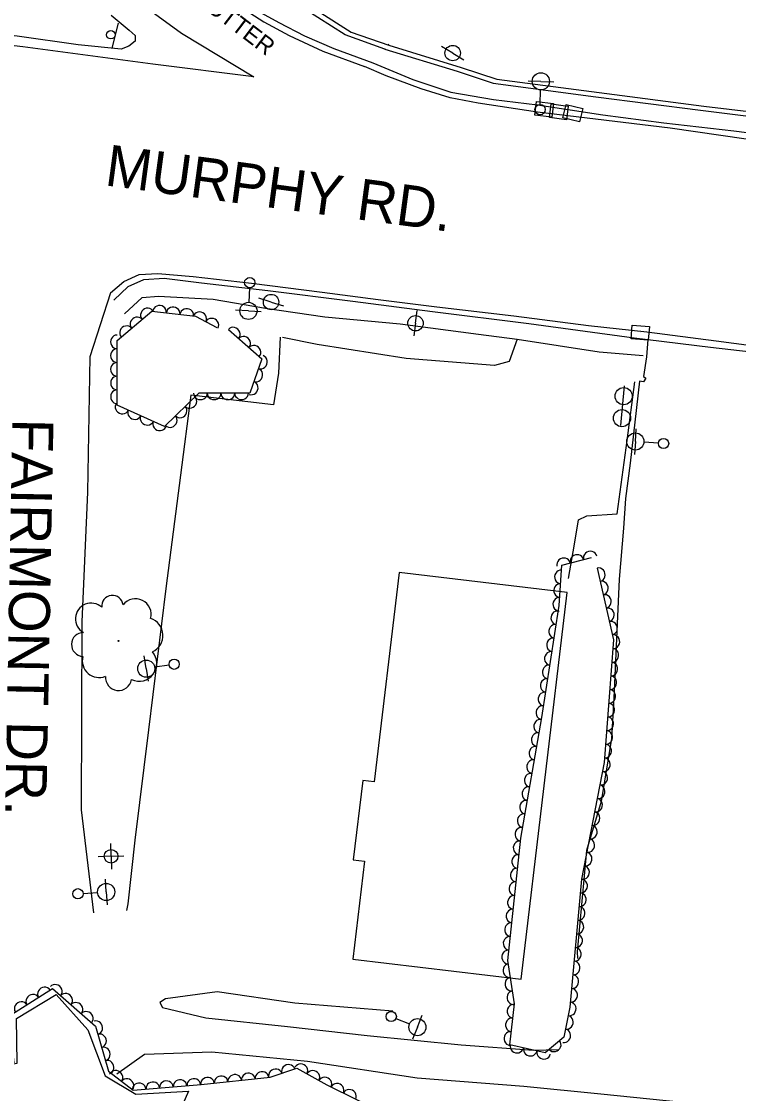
# Model space of a CAD drawing. Extents: x 1722896 to 1754269, y 648279 to 666297.
# Drawn here: x 1725989 to 1726198.2, y 658280.2 to 658592.9 of the extents above; entities that cross this region are included whole.
import ezdxf

# ---------------------------------------------------------------- set-up
doc = ezdxf.new("R2010")
doc.units = 0
for name, color, linetype in [('DESIGN - CENTERLINE - Proposed Text', 7, 'Continuous'), ('DESIGN - CONTOURS - Intermediate with optional Text', 7, 'Continuous'), ('DESIGN - PUBLIC HEARING - Shapes', 7, 'Continuous'), ('DESIGN - SCRATCH - User 1', 7, 'Continuous'), ('DESIGN - SHEET - Linework', 7, 'Continuous'), ('SURVEY - CENTERLINE - Preliminary', 7, 'Continuous'), ('SURVEY - CENTERLINE - Preliminary Text', 7, 'Continuous'), ('SURVEY - DRAINAGE - Natural Features', 7, 'Continuous'), ('SURVEY - DTM - Breaklines', 7, 'Continuous'), ('SURVEY - VEGETATION - Features with Text', 7, 'Continuous')]:
    doc.layers.add(name, color=color, linetype=linetype)

msp = doc.modelspace()

# ---------------------------------------------------------------- linework, layer by layer
at = {"layer": 'DESIGN - CENTERLINE - Proposed Text'}
msp.add_lwpolyline([(1726099.14, 658432.2), (1726091.85, 658371.06), (1726088.52, 658371.46), (1726085.76, 658348.34), (1726089.06, 658347.95), (1726085.65, 658319.35), (1726134.75, 658313.5), (1726148.2, 658426.35)], close=True, dxfattribs=at)
at = {"layer": 'DESIGN - CONTOURS - Intermediate with optional Text'}
for q in [(1726015, 658353.12), (1726011.37, 658349.25), (1726018.86, 658349.49), (1726015.24, 658345.62)]:
    msp.add_line((1726015.12, 658349.37), q, dxfattribs=at)
msp.add_circle((1726015.12, 658349.37), 2, dxfattribs=at)
at = {"layer": 'DESIGN - PUBLIC HEARING - Shapes'}
for p, q in [((1726017.16, 658592.37), (1726015.32, 658585.1)), ((1726163.81, 658474.99), (1726164.93, 658486.59)), ((1726164.64, 658483.56), (1726164.64, 658483.56)), ((1726164.15, 658477.17), (1726164.15, 658477.17))]:
    msp.add_line(p, q, dxfattribs=at)
for centre, radius in [((1726015.05, 658589.02), 1.25), ((1726164.65, 658483.58), 2.5), ((1726164.16, 658477.19), 2.5)]:
    msp.add_circle(centre, radius, dxfattribs=at)
at = {"layer": 'DESIGN - SCRATCH - User 1'}
for points in [[(1726094.96, 658584.83), (1726083.43, 658589), (1726067.5, 658599.09), (1726056.09, 658607.12), (1726029.73, 658640.5), (1726020.43, 658652.64), (1726004.42, 658680.04), (1725997.77, 658693.34), (1725979.33, 658734.25)], [(1725980.37, 658734.46), (1725991.35, 658710.1), (1725999.86, 658691.36), (1726006.2, 658678.3), (1726021.29, 658652.63), (1726056.49, 658608.16), (1726085.16, 658589.72), (1726096.14, 658585.96), (1726095.93, 658586.23)], [(1726096.14, 658585.96), (1726117.24, 658579.48), (1726127.63, 658576.01), (1726157.47, 658572.12), (1726187.99, 658568.17), (1726202.78, 658566.38), (1726227.97, 658563.33), (1726252.37, 658560.01), (1726283.82, 658556.06), (1726318.13, 658552.21), (1726348.84, 658548.5), (1726389.14, 658543.8), (1726418.23, 658539.96), (1726449.8, 658536.23), (1726466.38, 658533.94), (1726470.95, 658533.38), (1726474.72, 658534.21), (1726478.26, 658536.58), (1726480.7, 658539.81), (1726481.5, 658542.79)], [(1726096.24, 658585.95), (1726096.14, 658585.96)], [(1726094.96, 658584.83), (1726116.03, 658578.35), (1726126.54, 658574.84), (1726156.53, 658570.93), (1726187.07, 658566.98), (1726201.87, 658565.19), (1726227.04, 658562.14), (1726251.44, 658558.82), (1726282.92, 658554.87), (1726317.23, 658551.02), (1726347.94, 658547.3), (1726388.24, 658542.61), (1726417.33, 658538.77), (1726448.9, 658535.04), (1726465.48, 658532.74), (1726470.32, 658532.16), (1726474.61, 658533.09), (1726478.63, 658535.74), (1726481.43, 658539.41), (1726482.31, 658542.68)], [(1726095.24, 658584.72), (1726095, 658584.81)]]:
    msp.add_lwpolyline(points, dxfattribs=at)
at = {"layer": 'SURVEY - CENTERLINE - Preliminary'}
for points in [[(1725826.1, 658261.97), (1725814.17, 658289.24), (1725806.58, 658320.07), (1725821.61, 658325.06), (1725825.94, 658338.22), (1725843.02, 658339.64), (1725856.42, 658323.01), (1725875.2, 658323.42), (1725876.02, 658316.21), (1725908.98, 658318.92), (1725914.09, 658324), (1725941.52, 658325.98), (1725965.13, 658326.54), (1725973.93, 658324.88), (1725976.56, 658321.87), (1725980.56, 658305.16), (1725982.87, 658288.14), (1725987.71, 658289.07), (1725987.56, 658302.09), (1725999.12, 658309.06)], [(1725999.12, 658309.06), (1726008.29, 658298.73), (1726013.35, 658285.33), (1726022.33, 658280.04), (1726037.69, 658280.86), (1726033.1, 658270.41)]]:
    msp.add_lwpolyline(points, dxfattribs=at)
at = {"layer": 'SURVEY - CENTERLINE - Preliminary Text'}
for points in [[(1725951.53, 658683.78), (1725963.94, 658663.45), (1725978.48, 658642.52), (1725993.81, 658624.66), (1726003.05, 658615.04), (1726019.23, 658601.55), (1726035.63, 658589.48), (1726056.73, 658576.78), (1726027.33, 658580.42), (1725989.38, 658585.44), (1725949.62, 658590.03), (1725952.01, 658607.4), (1725954.15, 658628.22), (1725954.77, 658647.09), (1725953.92, 658664.75)], [(1726015.14, 658594.68), (1726020.41, 658590.36), (1726022.14, 658588.79), (1726022.09, 658587.16), (1726020.32, 658585.69), (1726018.09, 658584.77), (1726005.49, 658586.05), (1725987.72, 658588.58), (1725964.58, 658591.26), (1725959.39, 658592.14), (1725956.88, 658594.3), (1725956.05, 658598.72), (1725958.1, 658605.03), (1725960.01, 658613.72), (1725960.69, 658624.87), (1725960.39, 658636.42), (1725958.99, 658648.86), (1725958.08, 658652.45), (1725959.54, 658654.82)], [(1726011.39, 658629.44), (1726020.02, 658621.82), (1726028.28, 658614.66), (1726040.72, 658605.6), (1726051.22, 658598.18), (1726059.69, 658592.75), (1726067.02, 658588.8), (1726076.92, 658584.26), (1726089.04, 658579.75)], [(1726012.73, 658630.86), (1726023.64, 658620.83), (1726036.04, 658611.2), (1726044.92, 658604.7), (1726055.7, 658597.18), (1726064.07, 658592.58), (1726071.5, 658588.72), (1726080.07, 658584.99), (1726091.47, 658580.85)], [(1726200.43, 658558.54), (1726178.21, 658561.73), (1726156.48, 658564.39), (1726139.49, 658566.46), (1726122.24, 658569.04), (1726113.99, 658570.65), (1726105.54, 658573.26), (1726095.41, 658576.98), (1726089.04, 658579.75)], [(1726091.47, 658580.85), (1726103.1, 658575.96), (1726114.21, 658572.26), (1726126.69, 658570.12), (1726139.56, 658568.53), (1726158.59, 658565.67), (1726176.39, 658563.34), (1726196.75, 658560.97), (1726218.77, 658558.14)], [(1726014.97, 658513.73), (1726018.86, 658517.05), (1726023.34, 658519.11), (1726028.73, 658519.4), (1726039.04, 658518.49), (1726056.07, 658516.56), (1726076.73, 658513.95), (1726093.07, 658511.83), (1726110.12, 658509.6), (1726132.56, 658506.98), (1726154.37, 658504.19), (1726171.38, 658502.32), (1726191.6, 658499.71), (1726210.82, 658497.21)], [(1726015.88, 658511.61), (1726020.09, 658515.55), (1726024.63, 658517.59), (1726030.6, 658518.05), (1726041.51, 658516.63), (1726060.83, 658514.42), (1726085.67, 658511.31), (1726108.86, 658508.28), (1726137, 658504.81), (1726167.7, 658500.59), (1726171.69, 658500.11)], [(1726014.97, 658513.73), (1726008.87, 658495.09), (1726008.26, 658455.58), (1726006.53, 658417.72), (1726006.4, 658362.93), (1726009.94, 658332.88)], [(1726019.06, 658507.65), (1726024.17, 658512.4), (1726028.99, 658512.71), (1726044.87, 658511.89), (1726060.19, 658509.26), (1726077.44, 658506.71), (1726099.47, 658504.71), (1726122.26, 658501.7), (1726133.57, 658500.26), (1726157.54, 658496.51), (1726170.34, 658495.47)], [(1726064.43, 658500.76), (1726064, 658490.27), (1726062.54, 658481.1), (1726038.39, 658483.93), (1726035.35, 658460.53), (1726031.04, 658427.45), (1726026.04, 658386.26), (1726022.05, 658354.06), (1726020.03, 658335.54), (1726019.65, 658333.53)], [(1726133.57, 658500.26), (1726131.23, 658493.67), (1726126.92, 658492.57), (1726101.16, 658494.55), (1726075.19, 658498.68), (1726065.13, 658500.7)], [(1726171.69, 658500.11), (1726171.29, 658495.11), (1726170.45, 658489.36)], [(1726171.71, 658500.11), (1726189.99, 658497.9), (1726216.26, 658494.91), (1726240.28, 658491.94), (1726267.98, 658488.53), (1726273.76, 658487.92)], [(1726170.45, 658489.36), (1726171.09, 658488.8), (1726170.45, 658487.76), (1726169.28, 658488), (1726166.51, 658464.05), (1726165.22, 658453.76), (1726164.61, 658445.07), (1726163.34, 658430.17), (1726161.79, 658395.51), (1726161.1, 658383.71), (1726158.1, 658365.41), (1726153.85, 658351.07), (1726151.07, 658321.47), (1726151.2, 658319.6)], [(1726148.55, 658430.39), (1726150.27, 658440.42), (1726151.52, 658447.52), (1726153.94, 658448.67), (1726162.73, 658449.23), (1726165.67, 658470.64), (1726167.9, 658487.75)], [(1726097.33, 658304.2), (1726068.72, 658306.51), (1726046.04, 658309.81), (1726030.99, 658307.79), (1726029.33, 658306.72)], [(1726029.33, 658306.72), (1726030.13, 658305.29), (1726042.78, 658302.3), (1726066.55, 658299.73), (1726089.83, 658297.15), (1726117.28, 658294.4), (1726138.31, 658292.88), (1726145.65, 658293)], [(1726016.79, 658285.92), (1726024.89, 658291.66), (1726044.46, 658292.38), (1726072.41, 658289.58), (1726104.41, 658284.74), (1726135.49, 658282.36), (1726158.01, 658280.12), (1726186.55, 658277.18), (1726209.55, 658273.6)]]:
    msp.add_lwpolyline(points, dxfattribs=at)
at = {"layer": 'SURVEY - DRAINAGE - Natural Features'}
for p, q in [((1726141.46, 658567.26), (1726141.46, 658567.26)), ((1726145.77, 658566.52), (1726145.77, 658566.52)), ((1726149.8, 658566.13), (1726149.8, 658566.13)), ((1726169.47, 658502.12), (1726169.47, 658502.12))]:
    msp.add_line(p, q, dxfattribs=at)
for points in [[(1726138.74, 658565.57), (1726139.21, 658569.55), (1726144.18, 658568.95), (1726143.71, 658564.98), (1726138.74, 658565.57)], [(1726148.5, 658568.2), (1726148.01, 658564.23), (1726143.05, 658564.84), (1726143.53, 658568.81), (1726148.5, 658568.2)], [(1726146.9, 658564.78), (1726147.85, 658568.67), (1726152.71, 658567.48), (1726151.76, 658563.59), (1726146.9, 658564.78)], [(1726166.81, 658500.34), (1726167.16, 658504.32), (1726172.14, 658503.89), (1726171.79, 658499.91), (1726166.81, 658500.34)]]:
    msp.add_lwpolyline(points, dxfattribs=at)
at = {"layer": 'SURVEY - DTM - Breaklines'}
for p, q in [((1726114.77, 658583.66), (1726111.55, 658585.59)), ((1726114.77, 658583.66), (1726117.98, 658581.73)), ((1726140.5, 658575.42), (1726136.75, 658575.51)), ((1726140.5, 658575.42), (1726144.24, 658575.32)), ((1726140.32, 658568.67), (1726140.43, 658572.92)), ((1726055.48, 658515.21), (1726055.29, 658510.96)), ((1726061.79, 658511.04), (1726058.21, 658512.14)), ((1726061.79, 658511.04), (1726065.38, 658509.93)), ((1726055.18, 658508.46), (1726051.43, 658508.63)), ((1726055.18, 658508.46), (1726058.93, 658508.3)), ((1726103.91, 658504.86), (1726104.42, 658508.58)), ((1726103.91, 658504.86), (1726103.4, 658501.15)), ((1726168.06, 658470.36), (1726168.33, 658474.11)), ((1726168.06, 658470.36), (1726167.8, 658466.62)), ((1726174.8, 658469.89), (1726170.56, 658470.19)), ((1726025.37, 658404.12), (1726024.78, 658407.83)), ((1726032.04, 658405.17), (1726027.84, 658404.51)), ((1726025.37, 658404.12), (1726025.95, 658400.42)), ((1726013.69, 658338.98), (1726013.44, 658342.73)), ((1726006.95, 658338.55), (1726011.19, 658338.82)), ((1726013.69, 658338.98), (1726013.93, 658335.24)), ((1726098.22, 658302.09), (1726102.16, 658300.48)), ((1726104.48, 658299.54), (1726105.89, 658303.02)), ((1726104.48, 658299.54), (1726103.06, 658296.07))]:
    msp.add_line(p, q, dxfattribs=at)
for centre, radius in [((1726114.77, 658583.66), 2.25), ((1726140.5, 658575.42), 2.5), ((1726140.28, 658567.17), 1.5), ((1726055.55, 658516.7), 1.5), ((1726055.18, 658508.46), 2.5), ((1726061.79, 658511.04), 2.25), ((1726103.91, 658504.86), 2.25), ((1726168.06, 658470.36), 2.5), ((1726176.29, 658469.78), 1.5), ((1726025.37, 658404.12), 2.5), ((1726033.52, 658405.41), 1.5), ((1726005.45, 658338.45), 1.5), ((1726013.69, 658338.98), 2.5), ((1726096.83, 658302.65), 1.5), ((1726104.48, 658299.54), 2.5)]:
    msp.add_circle(centre, radius, dxfattribs=at)
at = {"layer": 'SURVEY - VEGETATION - Features with Text'}
for points in [[(1726049.33, 658503.06), (1726059.1, 658494.44), (1726055.57, 658484.49), (1726040.67, 658484.46), (1726030.73, 658474.76), (1726016.88, 658480.98), (1726016.84, 658499.85), (1726026.96, 658508.41), (1726039.72, 658506.94), (1726045.95, 658503.64)], [(1726156.92, 658433.45), (1726161.67, 658412.56), (1726158.96, 658376.69), (1726152.39, 658342.7), (1726148.96, 658305.33), (1726147.19, 658296.66), (1726141.73, 658292.02), (1726131.41, 658294.4), (1726132.8, 658306.32), (1726130.89, 658318.97), (1726134.63, 658354.69), (1726140.76, 658389.86), (1726145.88, 658422.54), (1726146.62, 658434.34), (1726155.28, 658436.55)], [(1725986.79, 658289.11), (1725985.24, 658302.72), (1725998.03, 658310.82), (1726010.6, 658299.85), (1726014.4, 658286.66), (1726021.58, 658281.2), (1726041.39, 658282.8), (1726061.55, 658284.93), (1726069.29, 658287.57), (1726078.04, 658282.72), (1726095.58, 658274.08)]]:
    msp.add_lwpolyline(points, dxfattribs=at)
msp.add_circle((1726017.3, 658412.2), 0.16, dxfattribs=at)
for centre, radius, start, end in [((1726009.27, 658418.64), 4.57, 47.3273, 240.747), ((1726015.5, 658422.33), 3.15, 7.3066, 186.0523), ((1726022.23, 658419.91), 4.58, 345.1905, 141.9794), ((1726025.03, 658413.79), 5.22, 294.2432, 71.7674), ((1726007.04, 658411.17), 3.48, 89.946, 267.2651), ((1726011.64, 658406.44), 4.93, 165.233, 292.0787), ((1726023.26, 658405.63), 5.19, 245.139, 40.9775), ((1726017.3, 658401.56), 3.83, 175.3919, 350.3922)]:
    msp.add_arc(centre, radius, start, end, dxfattribs=at)
for centre, major_axis in [((1726025.67, 658507.32), (1.53, 1.29)), ((1726029.25, 658508.15), (1.99, -0.23)), ((1726033.23, 658507.69), (1.99, -0.23)), ((1726037.2, 658507.23), (1.99, -0.23)), ((1726041.01, 658506.25), (1.77, -0.94)), ((1726019.56, 658502.16), (1.53, 1.29)), ((1726022.62, 658504.74), (1.53, 1.29)), ((1726044.55, 658504.38), (1.77, -0.94)), ((1726016.84, 658499.42), (0, 2)), ((1726050.83, 658501.74), (1.5, -1.32)), ((1726053.83, 658499.09), (1.5, -1.32)), ((1726056.83, 658496.45), (1.5, -1.32)), ((1726016.85, 658495.42), (0, 2)), ((1726058.78, 658493.53), (-0.67, -1.88)), ((1726016.86, 658491.42), (0, 2)), ((1726016.87, 658487.42), (0, 2)), ((1726057.44, 658489.76), (-0.67, -1.88)), ((1726056.1, 658485.99), (-0.67, -1.88)), ((1726016.87, 658483.42), (0, 2)), ((1726038.16, 658482.01), (-1.43, -1.4)), ((1726041.17, 658484.46), (-2, 0)), ((1726045.17, 658484.47), (-2, 0)), ((1726049.17, 658484.47), (-2, 0)), ((1726053.17, 658484.48), (-2, 0)), ((1726018.3, 658480.34), (-1.82, 0.82)), ((1726021.95, 658478.7), (-1.82, 0.82)), ((1726035.3, 658479.22), (-1.43, -1.4)), ((1726025.6, 658477.06), (-1.82, 0.82)), ((1726029.25, 658475.43), (-1.82, 0.82)), ((1726032.43, 658476.43), (-1.43, -1.4)), ((1726154.88, 658436.45), (1.94, 0.49)), ((1726147.13, 658434.47), (1.94, 0.49)), ((1726151.01, 658435.46), (1.94, 0.49)), ((1726146.4, 658430.88), (0.12, 2)), ((1726157.36, 658431.5), (0.44, -1.95)), ((1726158.25, 658427.6), (0.44, -1.95)), ((1726146.15, 658426.89), (0.12, 2)), ((1726145.91, 658422.9), (0.12, 2)), ((1726159.13, 658423.7), (0.44, -1.95)), ((1726145.32, 658418.94), (0.31, 1.98)), ((1726160.02, 658419.8), (0.44, -1.95)), ((1726144.7, 658414.99), (0.31, 1.98)), ((1726160.91, 658415.9), (0.44, -1.95)), ((1726161.62, 658411.98), (-0.15, -1.99)), ((1726144.08, 658411.04), (0.31, 1.98)), ((1726143.46, 658407.08), (0.31, 1.98)), ((1726161.32, 658408), (-0.15, -1.99)), ((1726142.84, 658403.13), (0.31, 1.98)), ((1726161.02, 658404.01), (-0.15, -1.99)), ((1726142.22, 658399.18), (0.31, 1.98)), ((1726160.72, 658400.02), (-0.15, -1.99)), ((1726160.42, 658396.03), (-0.15, -1.99)), ((1726141.6, 658395.23), (0.31, 1.98)), ((1726140.98, 658391.28), (0.31, 1.98)), ((1726160.12, 658392.04), (-0.15, -1.99)), ((1726140.32, 658387.33), (0.34, 1.97)), ((1726159.81, 658388.05), (-0.15, -1.99)), ((1726139.63, 658383.39), (0.34, 1.97)), ((1726159.51, 658384.06), (-0.15, -1.99)), ((1726138.95, 658379.45), (0.34, 1.97)), ((1726159.21, 658380.08), (-0.15, -1.99)), ((1726138.26, 658375.51), (0.34, 1.97)), ((1726158.84, 658376.1), (-0.38, -1.96)), ((1726137.57, 658371.57), (0.34, 1.97)), ((1726158.08, 658372.17), (-0.38, -1.96)), ((1726136.89, 658367.63), (0.34, 1.97)), ((1726157.32, 658368.24), (-0.38, -1.96)), ((1726136.2, 658363.69), (0.34, 1.97)), ((1726156.56, 658364.31), (-0.38, -1.96)), ((1726135.51, 658359.75), (0.34, 1.97)), ((1726155.8, 658360.39), (-0.38, -1.96)), ((1726134.83, 658355.81), (0.34, 1.97)), ((1726155.05, 658356.46), (-0.38, -1.96)), ((1726154.29, 658352.53), (-0.38, -1.96)), ((1726134.33, 658351.84), (0.21, 1.99)), ((1726133.92, 658347.86), (0.21, 1.99)), ((1726153.53, 658348.6), (-0.38, -1.96)), ((1726133.5, 658343.88), (0.21, 1.99)), ((1726152.77, 658344.68), (-0.38, -1.96)), ((1726133.08, 658339.91), (0.21, 1.99)), ((1726152.2, 658340.72), (-0.18, -1.99)), ((1726151.84, 658336.74), (-0.18, -1.99)), ((1726132.66, 658335.93), (0.21, 1.99)), ((1726132.25, 658331.95), (0.21, 1.99)), ((1726151.47, 658332.76), (-0.18, -1.99)), ((1726131.83, 658327.97), (0.21, 1.99)), ((1726151.11, 658328.77), (-0.18, -1.99)), ((1726131.41, 658323.99), (0.21, 1.99)), ((1726150.74, 658324.79), (-0.18, -1.99)), ((1726130.99, 658320.02), (0.21, 1.99)), ((1726150.38, 658320.81), (-0.18, -1.99)), ((1726131.33, 658316.05), (-0.3, 1.98)), ((1726150.01, 658316.82), (-0.18, -1.99)), ((1726131.92, 658312.1), (-0.3, 1.98)), ((1726149.65, 658312.84), (-0.18, -1.99)), ((1725995.63, 658309.3), (1.69, 1.07)), ((1725998.9, 658310.05), (1.51, -1.31)), ((1726149.28, 658308.86), (-0.18, -1.99)), ((1725988.87, 658305.02), (1.69, 1.07)), ((1725992.25, 658307.16), (1.69, 1.07)), ((1726001.92, 658307.43), (1.51, -1.31)), ((1726132.52, 658308.14), (-0.3, 1.98)), ((1726004.93, 658304.8), (1.51, -1.31)), ((1726007.95, 658302.17), (1.51, -1.31)), ((1726132.55, 658304.18), (0.23, 1.99)), ((1726148.87, 658304.88), (-0.4, -1.96)), ((1726010.73, 658299.39), (0.55, -1.92)), ((1726132.08, 658300.21), (0.23, 1.99)), ((1726148.07, 658300.96), (-0.4, -1.96)), ((1726131.62, 658296.23), (0.23, 1.99)), ((1726147.27, 658297.04), (-0.4, -1.96)), ((1726011.84, 658295.55), (0.55, -1.92)), ((1726144.44, 658294.32), (-1.52, -1.29)), ((1726012.94, 658291.7), (0.55, -1.92)), ((1726133.5, 658293.91), (-1.95, 0.45)), ((1726137.4, 658293.02), (-1.95, 0.45)), ((1726141.3, 658292.12), (-1.95, 0.45)), ((1726014.05, 658287.86), (0.55, -1.92)), ((1726066.83, 658286.73), (1.89, 0.65)), ((1726070.51, 658286.89), (1.75, -0.97)), ((1726016.58, 658284.99), (1.59, -1.21)), ((1726047.21, 658283.41), (1.99, 0.21)), ((1726051.19, 658283.83), (1.99, 0.21)), ((1726055.16, 658284.25), (1.99, 0.21)), ((1726059.14, 658284.68), (1.99, 0.21)), ((1726063.04, 658285.44), (1.89, 0.65)), ((1726074.01, 658284.95), (1.75, -0.97)), ((1726019.77, 658282.57), (1.59, -1.21)), ((1726023.3, 658281.34), (1.99, 0.16)), ((1726027.29, 658281.66), (1.99, 0.16)), ((1726031.27, 658281.98), (1.99, 0.16)), ((1726035.26, 658282.3), (1.99, 0.16)), ((1726039.25, 658282.63), (1.99, 0.16)), ((1726043.23, 658282.99), (1.99, 0.21)), ((1726077.51, 658283.01), (1.75, -0.97)), ((1726081.09, 658281.22), (1.79, -0.88)), ((1726084.68, 658279.45), (1.79, -0.88))]:
    msp.add_ellipse(centre, major_axis=major_axis, ratio=0.940188, start_param=0, end_param=3.141593, dxfattribs=at)

# ---------------------------------------------------------------- texts
at = {"layer": 'DESIGN - SCRATCH - User 1'}
msp.add_text('CURB & GUTTER', height=5, rotation=322.64, dxfattribs=at).set_placement((1726017.07, 658615.83))
at = {"layer": 'DESIGN - SHEET - Linework'}
for s, rotation, p in [('MURPHY RD.', 352.3247, (1726012.99, 658545.13)), ('FAIRMONT DR.', 268.9437, (1725986.32, 658477.11))]:
    msp.add_text(s, height=12, rotation=rotation, dxfattribs=at).set_placement(p)

doc.saveas('drawing.dxf')
